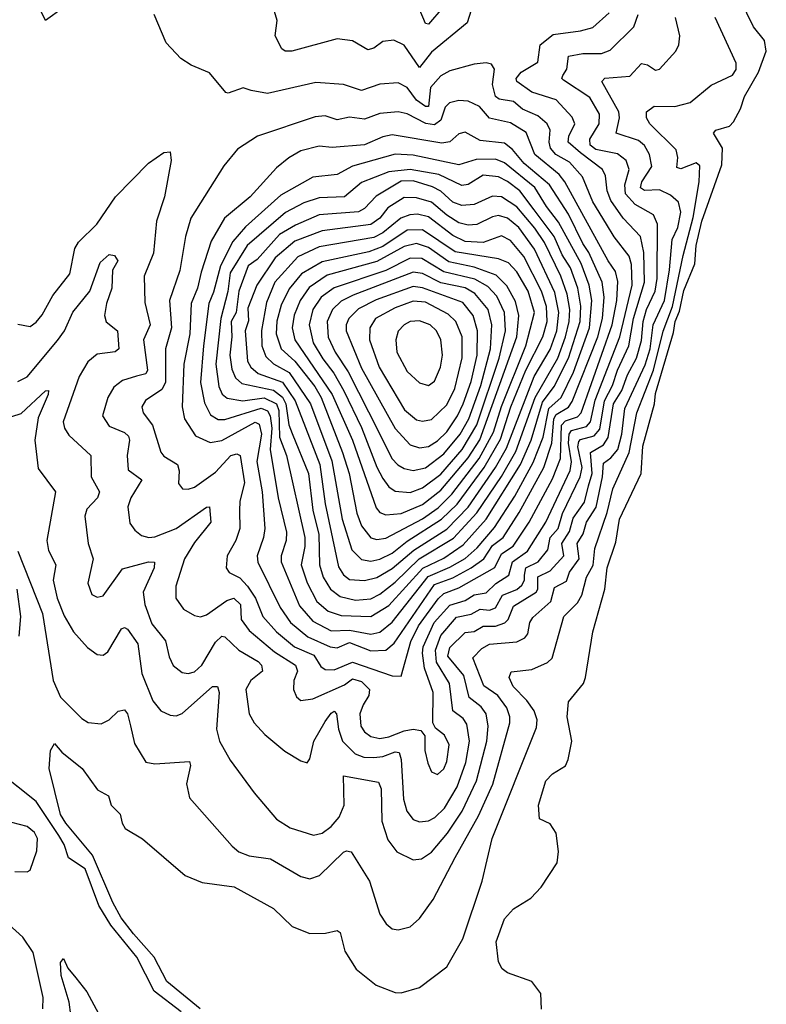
# Model space of a CAD drawing. Extents: x 1550320 to 1685906, y 509093 to 640511.
# Tile 454 of 532: x 1679251 to 1681706, y 584920 to 588158. Entities that reach past the tile are written whole.
import ezdxf

# ---------------------------------------------------------------- set-up
doc = ezdxf.new("R2010")
doc.units = 0

msp = doc.modelspace()

# ---------------------------------------------------------------- linework, layer by layer
at = {"layer": '0CON20XD'}
for points in [[(1680966.2, 584903.8), (1680964.4, 584955), (1680935.2, 584995.2), (1680855, 585023.3), (1680836.9, 585036.9), (1680825, 585060), (1680817.2, 585125), (1680845, 585200.6), (1680875, 585233.5), (1680931.6, 585268.4), (1680965, 585305.4), (1681018.4, 585385), (1681022.9, 585422.9), (1681015, 585482.5), (1680995, 585513.3), (1680960, 585530), (1680956.8, 585575), (1680980.5, 585655), (1681002.2, 585677.8), (1681045, 585704.2), (1681054.4, 585725), (1681066.2, 585785), (1681050.9, 585865), (1681055.4, 585914.6), (1681104.2, 585975), (1681111.7, 585995), (1681135.5, 586145), (1681175.1, 586285), (1681182.7, 586355), (1681210.8, 586439.2), (1681223, 586515), (1681294.6, 586665), (1681300, 586755), (1681338.4, 586895), (1681341, 586929), (1681401, 587129), (1681406.1, 587165), (1681420.6, 587199.4), (1681435, 587267.3), (1681470.8, 587355), (1681475.6, 587415), (1681493.7, 587495), (1681559.1, 587680.9), (1681561.5, 587735), (1681532.5, 587785), (1681540, 587795), (1681585, 587807.6), (1681597.9, 587822.1), (1681621, 587865), (1681633.8, 587905), (1681680.6, 587985), (1681705.8, 588054.2), (1681700, 588090), (1681663.3, 588135), (1681598.7, 588268.7)], [(1680750, 588235), (1680722.5, 588147.5), (1680605, 588051.2), (1680565, 588000.9), (1680515, 588073.8), (1680480.9, 588090.9), (1680445, 588086.1), (1680415, 588064.1), (1680395, 588058.6), (1680345, 588088.5), (1680295, 588095.4), (1680145, 588054.7), (1680124.1, 588054.1), (1680112.2, 588062.2), (1680091.1, 588105), (1680097.7, 588155), (1680088.9, 588185)], [(1679393.1, 588196.9), (1679335, 588155.7), (1679321.6, 588185)], [(1680641.6, 588198.4), (1680595, 588142.9), (1680585, 588145.6), (1680564.5, 588194.5)], [(1679225, 586852.7), (1679255, 586862.5), (1679335, 586937.8), (1679345, 586938.8), (1679344.4, 586925), (1679311.6, 586848.4), (1679300.5, 586775), (1679311.5, 586681.5), (1679367.9, 586605), (1679340.4, 586445), (1679345, 586411.9), (1679369.2, 586365), (1679361.2, 586315), (1679374, 586255), (1679396.9, 586196.9), (1679427.7, 586145), (1679473.4, 586093.4), (1679505, 586070.6), (1679525, 586068.6), (1679540.9, 586079.1), (1679585.5, 586154.5), (1679595, 586159.4), (1679605, 586153.8), (1679639.1, 586105), (1679652.6, 586007.4), (1679688.4, 585918.4), (1679714.8, 585884.8), (1679745, 585870.4), (1679765, 585868.9), (1679785, 585876.2), (1679885, 585965.3), (1679901.4, 585965), (1679906.1, 585945), (1679897.4, 585825), (1679908, 585785), (1679942.7, 585722.7), (1680022.2, 585615), (1680095, 585528.9), (1680140.1, 585500.1), (1680216.3, 585476.4), (1680245, 585482.4), (1680275, 585504.1), (1680301, 585535), (1680317.5, 585575), (1680315, 585670.8), (1680430.3, 585650.3), (1680439, 585629), (1680441.7, 585521.7), (1680461.1, 585461.1), (1680491, 585421), (1680544.7, 585394.7), (1680572.1, 585397.9), (1680605, 585420.3), (1680657.2, 585482.8), (1680705.2, 585555), (1680753, 585655), (1680786.9, 585785), (1680791.6, 585835), (1680784.6, 585874.6), (1680768.6, 585898.6), (1680728.4, 585928.4), (1680710.9, 586000.9), (1680658.5, 586065), (1680665, 586093.6), (1680715, 586142.6), (1680745, 586145.7), (1680775, 586163.4), (1680815, 586163.7), (1680845.5, 586174.4), (1680856.9, 586185), (1680875, 586229.3), (1680948.5, 586275), (1680954.4, 586285.6), (1680955, 586326), (1680994.5, 586345.5), (1681039.9, 586395), (1681033.5, 586435), (1681059, 586475), (1681071, 586519), (1681108.4, 586571.6), (1681121.4, 586625), (1681132.9, 586665), (1681128.2, 586735), (1681170.4, 586759.6), (1681186.2, 586783.8), (1681203.7, 586895), (1681231, 586939), (1681249.5, 586990.5), (1681278.7, 587045), (1681295, 587102.9), (1681300.6, 587165), (1681311.5, 587205), (1681340.7, 587265), (1681346.6, 587306.6), (1681347.9, 587485), (1681335, 587516.5), (1681275, 587550.5), (1681243.1, 587585), (1681240.6, 587615), (1681255.2, 587665), (1681245, 587695.3), (1681216.8, 587716.8), (1681145, 587731.6), (1681126.6, 587745), (1681126, 587765), (1681156.7, 587815), (1681157.7, 587847.7), (1681125, 587901.9), (1681039.3, 587959.3), (1681033.1, 587965), (1681036.3, 587975), (1681049.8, 587995), (1681055, 588038.5), (1681103, 588047), (1681163.4, 588046.6), (1681192.2, 588057.8), (1681270, 588135), (1681284.2, 588175)], [(1679245, 586967.8), (1679275, 586983.5), (1679375, 587103.3), (1679398.3, 587135), (1679425, 587196.1), (1679481.2, 587265), (1679515, 587360), (1679545, 587386.2), (1679562.2, 587382.2), (1679573.1, 587365), (1679556, 587334), (1679553.2, 587275), (1679535.6, 587225), (1679529, 587185), (1679535, 587163.8), (1679571.8, 587135), (1679576.5, 587075), (1679564.7, 587065.3), (1679505, 587057.9), (1679475, 587033.3), (1679445.7, 586985), (1679393.3, 586835), (1679397.5, 586815), (1679412.1, 586792.1), (1679484.4, 586725), (1679485.8, 586655), (1679513.3, 586605), (1679506, 586585), (1679471.8, 586548.2), (1679465.3, 586525), (1679475.5, 586435), (1679492.1, 586385), (1679474.5, 586305), (1679487.6, 586267.6), (1679505, 586258.5), (1679525, 586263.6), (1679588.3, 586351.7), (1679674.7, 586374.7), (1679693.5, 586373.5), (1679693.2, 586355), (1679657.1, 586275), (1679661.9, 586235), (1679685, 586171.2), (1679730.5, 586115), (1679742.2, 586062.2), (1679755, 586034.3), (1679785, 586011.2), (1679805, 586008), (1679825, 586013.1), (1679849.5, 586035), (1679895, 586110.4), (1679915, 586130.8), (1679925, 586128.5), (1679971.6, 586085), (1680035, 586047.1), (1680045.9, 586035), (1680049.6, 586015), (1680011.1, 585985), (1679994.2, 585955), (1680005.4, 585875), (1680021.8, 585845), (1680057.1, 585807.1), (1680122.7, 585752.7), (1680175, 585720), (1680195.8, 585714.2), (1680205, 585727.5), (1680217.8, 585785), (1680255, 585849.6), (1680275, 585877.2), (1680285, 585883.5), (1680292.7, 585875), (1680298.8, 585825), (1680312.3, 585785), (1680353.3, 585743.3), (1680382.5, 585732.5), (1680415, 585731.5), (1680445, 585735.1), (1680485, 585750.2), (1680498, 585748), (1680505.2, 585725.2), (1680512.2, 585595), (1680523.5, 585555), (1680545, 585527.7), (1680565, 585519.4), (1680595, 585523.4), (1680616.1, 585533.9), (1680647.4, 585565), (1680688.7, 585635), (1680717.9, 585715), (1680729.4, 585785), (1680721, 585841), (1680709.5, 585859.5), (1680674.8, 585885), (1680663.9, 585975), (1680621.8, 586045), (1680618.5, 586085), (1680635, 586133.1), (1680687.1, 586192.9), (1680735, 586202.8), (1680765, 586219.2), (1680795, 586215.7), (1680815, 586223.8), (1680838.2, 586265), (1680885, 586284.1), (1680902.1, 586297.9), (1680911.1, 586315), (1680910.9, 586330.9), (1680914.5, 586355.5), (1680955.4, 586374.6), (1680987.4, 586415), (1680995.4, 586454.6), (1681020.9, 586485), (1681035.5, 586534.5), (1681094, 586655), (1681099.8, 586685), (1681086.5, 586753.5), (1681089.6, 586770.4), (1681095, 586777.2), (1681140.1, 586789.9), (1681158.2, 586811.8), (1681173.3, 586905), (1681200.3, 586955), (1681216.4, 587005), (1681254.1, 587085.9), (1681268.8, 587175), (1681305.5, 587295), (1681302.8, 587392.8), (1681291.9, 587445), (1681234.9, 587504.9), (1681195, 587563.1), (1681183, 587595), (1681176.7, 587645), (1681167, 587665), (1681095, 587720.4), (1681054.1, 587755), (1681056, 587775), (1681076.2, 587815), (1681067.8, 587837.8), (1681014.6, 587895), (1680935, 587919.5), (1680885.3, 587955), (1680883.5, 587965), (1680899.7, 587985), (1680955, 588018.8), (1680962.6, 588075), (1681005, 588109.4), (1681095, 588121), (1681135, 588132.1), (1681189.4, 588180.6)], [(1679245, 586410), (1679325.1, 586205.1), (1679361.1, 585985), (1679385, 585929.4), (1679455, 585860), (1679476.3, 585846.3), (1679518.1, 585841.9), (1679545, 585855.6), (1679575, 585884.4), (1679595, 585888.6), (1679605.2, 585875.2), (1679614.6, 585835.4), (1679627.7, 585777.7), (1679665, 585715.7), (1679695, 585711.1), (1679808.8, 585718.8), (1679811.8, 585705), (1679799.1, 585645), (1679808.6, 585598.6), (1679949.4, 585439.4), (1679971.8, 585421.8), (1680005, 585408.6), (1680075, 585397.8), (1680175, 585340), (1680205, 585332.3), (1680236.3, 585343.7), (1680315, 585420), (1680325, 585424.4), (1680340.9, 585420.9), (1680400.4, 585325), (1680435, 585216.2), (1680455.7, 585185), (1680475, 585168.1), (1680495, 585164.4), (1680535, 585174.5), (1680565, 585202.2), (1680610, 585265), (1680682.9, 585402.9), (1680759.9, 585540.1), (1680806.2, 585643.8), (1680861.9, 585845), (1680862.4, 585865), (1680852.9, 585895), (1680823.2, 585935), (1680777, 585967), (1680741.1, 586058.9), (1680769.9, 586090.1), (1680795, 586103.8), (1680885, 586112.3), (1680911.3, 586125), (1680921.7, 586138.3), (1680928.3, 586175), (1680938, 586192), (1680996.8, 586245), (1681009.1, 586290.9), (1681048.6, 586311.4), (1681058.8, 586341.2), (1681090.2, 586385), (1681084.1, 586435), (1681103.1, 586466.9), (1681114.9, 586505), (1681145.9, 586555), (1681167.2, 586655), (1681170.5, 586699.5), (1681195, 586717), (1681217.2, 586745), (1681230.6, 586795), (1681240.2, 586879.8), (1681307.6, 587022.4), (1681323.4, 587075), (1681333.8, 587155), (1681370.7, 587235), (1681387.8, 587335), (1681396.5, 587435), (1681414.5, 587475), (1681424.5, 587525), (1681417.6, 587557.6), (1681390.4, 587580.4), (1681355, 587598), (1681305, 587596.1), (1681292.1, 587605), (1681296.2, 587625), (1681329.5, 587675), (1681321.6, 587715), (1681305, 587744.1), (1681285, 587761), (1681212.5, 587785), (1681222.7, 587835), (1681221.1, 587855), (1681164.7, 587955), (1681174.8, 587965.2), (1681257.5, 587972.5), (1681295, 588013.6), (1681315, 588010), (1681341.7, 587991.7), (1681355, 587995.6), (1681408.2, 588055), (1681417.7, 588075), (1681421.1, 588105), (1681406.9, 588165)], [(1679844.3, 584905), (1679734.5, 584994.5), (1679692.6, 585075), (1679625, 585151.5), (1679584.3, 585204.3), (1679557.4, 585255), (1679490.4, 585410.4), (1679402.8, 585515), (1679385, 585544.4), (1679347.5, 585695), (1679352, 585755), (1679365, 585777.5), (1679388.8, 585748.8), (1679455.7, 585695), (1679506.5, 585625), (1679542.9, 585605), (1679551.4, 585575), (1679581.4, 585545), (1679587.5, 585515), (1679597.8, 585497.8), (1679655, 585464.4), (1679795, 585343.1), (1679850.5, 585320.5), (1679956.2, 585306.2), (1680085, 585235.4), (1680146.2, 585176.2), (1680205, 585152.9), (1680256.2, 585153.8), (1680295, 585162), (1680305, 585156), (1680320, 585095), (1680357.5, 585035), (1680423, 584983), (1680485, 584958.2), (1680505, 584957.5), (1680565.4, 584974.6), (1680655, 585042.9), (1680707.7, 585135), (1680771.6, 585325), (1680803.9, 585465), (1680950.3, 585829.7), (1680952.5, 585855), (1680942.5, 585885), (1680918.8, 585918.8), (1680873.5, 585965), (1680860.3, 585995), (1680866.8, 586013.2), (1680935, 586021), (1680986.2, 586043.8), (1681001.9, 586058.1), (1681039.7, 586195), (1681085, 586240.7), (1681099.7, 586265), (1681114.8, 586325), (1681135.9, 586364.1), (1681141.5, 586418.5), (1681182.5, 586537.5), (1681201, 586615), (1681254.7, 586735), (1681279.9, 586865), (1681334.3, 587005), (1681366.6, 587133.4), (1681396.8, 587215), (1681432, 587382), (1681465, 587507.3), (1681484.8, 587625), (1681487.4, 587677.4), (1681475, 587687.1), (1681425, 587667.7), (1681411.9, 587671.9), (1681414.8, 587705), (1681409.6, 587729.6), (1681322.6, 587815), (1681311.9, 587835), (1681311.5, 587855), (1681336.6, 587873.4), (1681405, 587872.5), (1681455, 587885.3), (1681525, 587942.5), (1681595, 587975.8), (1681606.3, 587993.7), (1681606.7, 588015), (1681538, 588165)], [(1679936.1, 587916.1), (1679928.6, 587918.6), (1679875, 587983.3), (1679815, 588008), (1679780.9, 588030.9), (1679732.2, 588082.2), (1679693.1, 588175)], [(1679245, 587156.9), (1679285, 587149.5), (1679305, 587163.5), (1679325, 587187.8), (1679359.4, 587250.6), (1679415, 587321.9), (1679432.5, 587405), (1679443.7, 587426.3), (1679503.8, 587485), (1679565.5, 587575), (1679673.9, 587686.1), (1679725, 587721.4), (1679745, 587723.8), (1679748.2, 587695), (1679726.7, 587575), (1679700.2, 587495), (1679690.2, 587389.8), (1679659.7, 587315), (1679661.7, 587228.3), (1679680.2, 587155), (1679658.3, 587105), (1679670.5, 587005), (1679665, 586993.4), (1679635, 586985.5), (1679588.5, 586971.5), (1679560, 586950), (1679540.7, 586915), (1679522.9, 586855), (1679545, 586821.2), (1679595, 586800.8), (1679608.3, 586788.3), (1679612.2, 586775), (1679604.2, 586725), (1679607.6, 586677.6), (1679651.8, 586645), (1679616, 586585), (1679606.1, 586556.1), (1679612.6, 586502.6), (1679629, 586479), (1679651.1, 586461.1), (1679674.8, 586454.8), (1679695, 586457.3), (1679765, 586484.8), (1679865, 586554.5), (1679875, 586555.6), (1679879.6, 586505), (1679825, 586438.6), (1679792.9, 586385), (1679764, 586295), (1679763.9, 586255), (1679789.4, 586219.4), (1679825, 586198.2), (1679845, 586193.8), (1679865, 586200.6), (1679931.7, 586248.3), (1679955, 586255.2), (1679976.7, 586235), (1679978.8, 586185), (1680005, 586148.8), (1680088.5, 586078.5), (1680158.1, 586035), (1680164.2, 586015), (1680152.2, 585985), (1680151.5, 585955), (1680160.9, 585930.9), (1680175, 585919.5), (1680215, 585924.1), (1680319, 585971), (1680345, 585990.1), (1680375, 585981.9), (1680400.7, 585955), (1680398.9, 585935), (1680379.6, 585905), (1680369.2, 585875), (1680372.6, 585835), (1680385, 585815.4), (1680405, 585801), (1680435, 585794.1), (1680465, 585799.2), (1680515, 585819.7), (1680545, 585824.8), (1680570.1, 585820.1), (1680582.8, 585802.8), (1680583.3, 585755), (1680592.4, 585712.4), (1680605, 585684.2), (1680625, 585675.6), (1680645, 585694.5), (1680655, 585718.1), (1680663, 585773), (1680647.3, 585805), (1680618.3, 585828.3), (1680609.3, 585845), (1680610, 585945), (1680581.7, 586025), (1680574.9, 586075.1), (1680577.6, 586095), (1680614.1, 586175.9), (1680665, 586233), (1680715, 586247.8), (1680745, 586266.2), (1680785, 586272.9), (1680816.7, 586303.3), (1680859.1, 586330.9), (1680870.7, 586375), (1680920.1, 586409.9), (1680980.5, 586505), (1681061.3, 586675), (1681065.6, 586704.4), (1681054.9, 586765), (1681057.6, 586795), (1681065, 586807), (1681115, 586820.1), (1681128.2, 586835), (1681142.8, 586907.2), (1681224.5, 587115), (1681264.5, 587285), (1681262.4, 587352.4), (1681255, 587380.8), (1681205, 587443.8), (1681180.4, 587485), (1681135, 587558.8), (1681101.7, 587641.7), (1681059.1, 587689.1), (1681013.9, 587715), (1680996.1, 587735), (1680991.5, 587755), (1680995.2, 587795), (1680985.1, 587815.1), (1680955, 587842), (1680903.6, 587863.6), (1680875, 587889), (1680826.9, 587896.9), (1680815.3, 587905.3), (1680805.4, 587945), (1680812.2, 587995), (1680802.1, 588012.1), (1680785, 588016.4), (1680745, 588012.3), (1680665, 587989.4), (1680635, 587973.2), (1680601.6, 587935), (1680595, 587872.3), (1680585, 587872.8), (1680555, 587893.8), (1680525, 587934.7), (1680495, 587950.3), (1680435, 587945.8), (1680375, 587925.3), (1680315.4, 587944.6), (1680225, 587951.9), (1680065, 587915.3), (1680012, 587925), (1679985, 587934.4), (1679936.1, 587916.1)], [(1680505, 585999.2), (1680536.5, 586113.5), (1680562.4, 586165), (1680626.5, 586253.5), (1680645, 586270.5), (1680695, 586289.2), (1680813.2, 586356.8), (1680835, 586401.8), (1680873.3, 586426.7), (1680926.5, 586505), (1681002.3, 586647.7), (1681028.8, 586715), (1681031.8, 586825), (1681045, 586838.8), (1681085, 586851.5), (1681096.7, 586865), (1681199.3, 587155), (1681214.5, 587235), (1681217.4, 587297.4), (1681210.2, 587330.2), (1681186.3, 587365), (1681043.6, 587625), (1681025, 587648.6), (1680944.2, 587715), (1680916.6, 587786.6), (1680865, 587818.5), (1680795, 587833.7), (1680762.3, 587872.3), (1680725, 587889.8), (1680695, 587892.7), (1680663.6, 587885), (1680650.1, 587869.9), (1680635, 587827.1), (1680615, 587812.4), (1680586.2, 587816.2), (1680525, 587847.9), (1680495, 587855.2), (1680435, 587849), (1680385, 587830.4), (1680335, 587837.7), (1680295, 587828.4), (1680255, 587841.7), (1680221.8, 587838.2), (1680032.9, 587775), (1679967.3, 587732.7), (1679922.4, 587677.6), (1679813.2, 587505), (1679795.7, 587445), (1679776.7, 587333.3), (1679743.7, 587235), (1679749.5, 587145), (1679730.4, 587075), (1679729.9, 586965), (1679717.7, 586942.3), (1679664.4, 586905.6), (1679652.8, 586885), (1679656.9, 586865), (1679687.2, 586825), (1679715.3, 586735.3), (1679725, 586722.9), (1679769.2, 586695), (1679775.3, 586674.7), (1679772.5, 586632.5), (1679785.6, 586615.6), (1679805, 586613.6), (1679825, 586620.4), (1679895, 586670.2), (1679945, 586724.8), (1679965, 586730), (1679975.2, 586725.2), (1679990.4, 586635), (1679974.3, 586575), (1679973.2, 586543.2), (1679974.2, 586485), (1679961.1, 586445), (1679932.7, 586395), (1679930, 586355), (1679939.4, 586339.4), (1679975, 586322), (1679999.4, 586295), (1680026.4, 586255), (1680050.6, 586195), (1680095.2, 586145), (1680154.3, 586095), (1680217.8, 586067.8), (1680240.5, 586030.5), (1680255, 586020.7), (1680285, 586020.2), (1680345, 586044.8), (1680475, 586000.3), (1680505, 585999.2)], [(1680405, 586082.6), (1680455, 586084.8), (1680482.6, 586107.4), (1680615, 586300.8), (1680675, 586322.5), (1680735.8, 586355), (1680777.3, 586385), (1680805, 586428.6), (1680840, 586455), (1680892.8, 586537.2), (1680974.3, 586685.7), (1681000.4, 586765), (1681006.9, 586845), (1681015, 586860), (1681055, 586883.8), (1681067.7, 586902.3), (1681151.5, 587115), (1681167.2, 587175), (1681172.7, 587245), (1681166.1, 587295), (1681122.1, 587392.1), (1681102.4, 587422.4), (1681055, 587518.3), (1680992.6, 587615), (1680910, 587685), (1680871.4, 587731.4), (1680845, 587751.7), (1680765, 587761), (1680715, 587788.1), (1680695, 587782.2), (1680665, 587756.3), (1680638.3, 587751.7), (1680475, 587779.7), (1680445, 587773.1), (1680385, 587746.6), (1680278, 587738), (1680235, 587742.5), (1680175, 587726.3), (1680136, 587704), (1680095, 587671.1), (1680008.2, 587575), (1679923.8, 587505), (1679879.9, 587430.1), (1679847.5, 587327.5), (1679835.5, 587275), (1679814.8, 587225), (1679809.6, 587125), (1679790.1, 587025), (1679784.8, 586885), (1679792.9, 586845), (1679829.3, 586789.3), (1679877.1, 586767.1), (1679915, 586774.1), (1680025, 586834.8), (1680038, 586828), (1680046.1, 586795), (1680030, 586705), (1680047.8, 586605), (1680057.1, 586485), (1680052.9, 586455), (1680031.7, 586395), (1680033.5, 586373.5), (1680107, 586225), (1680141.6, 586175), (1680197.9, 586128), (1680271.1, 586095), (1680295, 586092.7), (1680335, 586109.3), (1680405, 586082.6)], [(1680405, 586136.9), (1680435, 586144.1), (1680475, 586176.3), (1680593.6, 586326.4), (1680665, 586357), (1680715, 586386.1), (1680755, 586420.9), (1680812.2, 586487.8), (1680878.6, 586591.4), (1680938.7, 586701.3), (1680971.7, 586785), (1680991.2, 586878.8), (1681031.1, 586915), (1681071.7, 586998.3), (1681124.7, 587145), (1681132.2, 587235), (1681123.4, 587285), (1681096.5, 587356.5), (1681022.5, 587492.6), (1680983.2, 587543.2), (1680945, 587606.3), (1680845, 587687.6), (1680815, 587699.6), (1680752.1, 587697.9), (1680695, 587680.5), (1680545, 587712.7), (1680485, 587715.4), (1680345, 587676.7), (1680295, 587648.6), (1680215, 587640), (1680108.9, 587581.1), (1679992.7, 587477.3), (1679952, 587428), (1679911.3, 587348.7), (1679888.3, 587261.7), (1679872.1, 587225), (1679854.9, 587085), (1679844.9, 586965.1), (1679858, 586898), (1679878.6, 586858.6), (1679903.1, 586843.1), (1679925, 586842.6), (1680045, 586880.5), (1680065, 586871.4), (1680074.7, 586855), (1680079.3, 586815), (1680074.7, 586744.7), (1680100.8, 586585), (1680127.9, 586472.1), (1680127.4, 586445), (1680110.8, 586395), (1680110, 586375), (1680170.4, 586230.4), (1680215, 586179.8), (1680275, 586148.3), (1680335, 586150.8), (1680405, 586136.9)], [(1680405, 586194.9), (1680465, 586231.2), (1680576.2, 586353.8), (1680645, 586386.6), (1680708.6, 586431.4), (1680785.1, 586514.9), (1680897, 586695), (1680932.5, 586775), (1680969.8, 586900.2), (1681008.7, 586951.3), (1681055.6, 587045), (1681093.7, 587165), (1681095.8, 587215.8), (1681086.4, 587275), (1681061.9, 587341.9), (1681034.7, 587385), (1681008.2, 587445), (1680942.4, 587532.4), (1680895, 587594.9), (1680855, 587626.4), (1680825, 587641), (1680775, 587646.7), (1680725, 587615.9), (1680705, 587613.2), (1680629.1, 587649.1), (1680534.9, 587665.1), (1680465, 587657.9), (1680375, 587623), (1680319.1, 587575), (1680235, 587572.4), (1680184.5, 587555.5), (1680125, 587524.2), (1679998.3, 587415), (1679942.7, 587325), (1679935.6, 587264.4), (1679912.5, 587175), (1679895.1, 587025), (1679905, 586951.8), (1679916.9, 586926.9), (1679933.3, 586913.3), (1679984.6, 586904.6), (1680055, 586914.4), (1680095.5, 586895), (1680102.3, 586872.3), (1680104.9, 586785), (1680128, 586725), (1680188.4, 586455), (1680188.6, 586425), (1680176.6, 586365), (1680195.5, 586305.5), (1680228.3, 586245), (1680265, 586213.3), (1680308.2, 586198.2), (1680405, 586194.9)], [(1680355, 586248.8), (1680405, 586253.4), (1680435, 586268.3), (1680485, 586307.6), (1680564.7, 586385.3), (1680676.7, 586453.3), (1680754.3, 586535.7), (1680835, 586655.8), (1680881.7, 586738.3), (1680946, 586915), (1681019.8, 587045), (1681045.4, 587115), (1681057.9, 587165), (1681060, 587205), (1681051.4, 587255), (1681030, 587315), (1680976.2, 587425), (1680945, 587472.7), (1680885, 587542.7), (1680834.8, 587575.2), (1680805, 587577.7), (1680745, 587550.7), (1680705, 587546.6), (1680675, 587558.4), (1680635, 587593.7), (1680608.2, 587608.2), (1680545, 587627.7), (1680505, 587626.6), (1680422.4, 587577.6), (1680385, 587536.7), (1680365, 587525.8), (1680235, 587516.4), (1680157.2, 587482.8), (1680105, 587451.5), (1680031.2, 587368.8), (1680002, 587348), (1679971.6, 587265), (1679962.7, 587195), (1679946.4, 587165), (1679948.7, 587115), (1679942.2, 587055), (1679948.3, 587008.3), (1679960.7, 586980.7), (1679981.4, 586961.4), (1680085, 586939.8), (1680115, 586916.8), (1680126.2, 586895), (1680136.1, 586826.1), (1680146.6, 586796.6), (1680200.3, 586665), (1680214.9, 586545), (1680233.8, 586465), (1680236, 586365), (1680248.1, 586325), (1680272.7, 586285), (1680305, 586260.5), (1680355, 586248.8)], [(1680385, 586314.1), (1680425, 586323.7), (1680475, 586352.8), (1680547, 586413), (1680655, 586482.1), (1680725.8, 586555), (1680815.1, 586685), (1680851, 586749), (1680942.5, 586985), (1680995, 587073.1), (1681016.5, 587135), (1681023.8, 587195), (1681010.7, 587260.7), (1680943.6, 587403.6), (1680891.7, 587475), (1680855, 587505.2), (1680825, 587513.5), (1680805, 587509.8), (1680753.9, 587483.9), (1680725, 587481.9), (1680695, 587489.9), (1680655, 587514.6), (1680605, 587558), (1680555, 587572.5), (1680515, 587573.6), (1680461, 587539), (1680435, 587504.8), (1680405.6, 587484.4), (1680245, 587463.4), (1680155, 587429.6), (1680090.4, 587375), (1680030.2, 587285), (1680000.8, 587209.2), (1680002.9, 587167.1), (1679992.3, 587135), (1679999.7, 587035), (1680011.2, 587015), (1680034.7, 586994.7), (1680115, 586965.6), (1680156.2, 586905), (1680237.8, 586695), (1680255, 586566), (1680298.7, 586358.7), (1680315, 586332.5), (1680335, 586316.5), (1680385, 586314.1)], [(1680405, 586377), (1680435, 586383.7), (1680475, 586403.8), (1680525, 586442.9), (1680638.1, 586515), (1680689.3, 586565), (1680777.5, 586685), (1680831.5, 586778.5), (1680865.4, 586884.6), (1680915.3, 587005), (1680970.7, 587115), (1680985.1, 587165), (1680983.5, 587215), (1680966.8, 587265), (1680908.9, 587378.9), (1680865, 587432.2), (1680835, 587447.6), (1680775.1, 587424.9), (1680715, 587428.9), (1680675, 587448.8), (1680595, 587509.9), (1680558.5, 587518.5), (1680533.3, 587516.7), (1680504.2, 587505.8), (1680445, 587457), (1680415, 587441.9), (1680235, 587410.9), (1680165, 587378.4), (1680089.3, 587295), (1680061.8, 587228.2), (1680045.4, 587135.4), (1680046.8, 587085), (1680060.4, 587050.4), (1680085, 587026.1), (1680137.2, 586997.2), (1680206.7, 586895), (1680277.3, 586707.3), (1680310.6, 586515), (1680343.1, 586415), (1680375, 586382.2), (1680405, 586377)], [(1680425, 586448), (1680455, 586452.4), (1680575, 586516.6), (1680627.2, 586552.8), (1680672.2, 586597.8), (1680761.3, 586715), (1680808.3, 586801.7), (1680835, 586886), (1680914.9, 587085.1), (1680943.4, 587195), (1680922.4, 587265), (1680885, 587328.9), (1680858.1, 587358.1), (1680825, 587372), (1680682.5, 587395), (1680575, 587467.3), (1680525, 587465.6), (1680445, 587412.4), (1680398.5, 587395), (1680245, 587361.6), (1680177.5, 587322.5), (1680136.7, 587273.3), (1680110.5, 587219.5), (1680096.4, 587166.4), (1680094.3, 587125), (1680110.6, 587075), (1680155.6, 587035), (1680221.5, 586951.5), (1680241.6, 586915), (1680312.7, 586735), (1680333.7, 586665), (1680359.1, 586535), (1680375, 586493.2), (1680405, 586454.3), (1680425, 586448)], [(1680455, 586529.3), (1680505, 586534.5), (1680575, 586564.1), (1680635, 586610.3), (1680725, 586717.2), (1680763.9, 586776.1), (1680885.1, 587114.9), (1680891.7, 587185), (1680880.7, 587230.7), (1680852.7, 587282.7), (1680817.5, 587317.5), (1680745, 587344.1), (1680661.4, 587361.4), (1680595, 587408.8), (1680555, 587422.3), (1680515, 587412.5), (1680425, 587362.5), (1680262.2, 587317.8), (1680202.3, 587277.7), (1680172.6, 587235), (1680153.2, 587186.8), (1680147.1, 587145), (1680155.7, 587105), (1680278.5, 586925), (1680344.8, 586774.8), (1680422.4, 586552.4), (1680435, 586537.5), (1680455, 586529.3)], [(1680535, 586603.5), (1680575, 586618.1), (1680635, 586663.7), (1680705.3, 586744.7), (1680754.2, 586825.8), (1680827.8, 587045), (1680848, 587135), (1680844.7, 587194.7), (1680819.2, 587249.2), (1680790.3, 587280.3), (1680747.5, 587305), (1680645, 587328.6), (1680572.5, 587372.5), (1680535, 587374.1), (1680455, 587332.8), (1680285, 587275.7), (1680242.4, 587245), (1680215.1, 587204.9), (1680202.6, 587155), (1680215.4, 587095), (1680247.4, 587042.6), (1680284.1, 586995), (1680316.9, 586936.9), (1680375, 586816.5), (1680425, 586686.7), (1680445, 586649.4), (1680465, 586622.1), (1680485, 586607), (1680535, 586603.5)], [(1680544.8, 586675.2), (1680585, 586684.5), (1680645, 586730.1), (1680699.3, 586795), (1680727.3, 586845), (1680767, 586955), (1680798.3, 587075), (1680803.4, 587155), (1680791.7, 587205), (1680747.7, 587257.7), (1680715, 587275.9), (1680635, 587292.9), (1680575, 587322.8), (1680545, 587327.2), (1680347.5, 587252.5), (1680308, 587232), (1680279.6, 587205), (1680261.2, 587165), (1680265, 587113.8), (1680288.5, 587065), (1680330.4, 587000.4), (1680431.6, 586801.6), (1680474.5, 586715), (1680493.7, 586693.7), (1680515, 586681.6), (1680544.8, 586675.2)], [(1680565, 586750.4), (1680595, 586754.1), (1680625, 586772.8), (1680655, 586802.9), (1680690.2, 586855), (1680708.9, 586895), (1680735, 586968.2), (1680754.9, 587055.1), (1680756.1, 587135), (1680741.9, 587185), (1680707.9, 587227.9), (1680575, 587276.2), (1680545, 587280.2), (1680423.2, 587236.8), (1680365, 587207), (1680333.1, 587175), (1680324.4, 587155), (1680324.1, 587135), (1680375, 587011.6), (1680485, 586813.3), (1680535, 586759.8), (1680565, 586750.4)], [(1680575, 586837.5), (1680605, 586842.6), (1680655, 586891.1), (1680681.1, 586945), (1680705.8, 587045.8), (1680706.1, 587115), (1680685.2, 587165), (1680659.8, 587189.8), (1680585, 587228.6), (1680545, 587231.8), (1680485, 587210.7), (1680420.3, 587175), (1680402, 587145), (1680401.1, 587105), (1680433, 587015), (1680516.5, 586875), (1680555, 586841.6), (1680575, 586837.5)], [(1680595, 586954.6), (1680615, 586969.5), (1680634.8, 587015.2), (1680640.7, 587055), (1680635.2, 587105), (1680621.1, 587135), (1680600.8, 587155), (1680565, 587168), (1680535, 587165.2), (1680514.6, 587155), (1680495, 587133.1), (1680487.5, 587105), (1680491, 587065), (1680525, 587001.5), (1680565, 586963.5), (1680595, 586954.6)], [(1679249.1, 586130.9), (1679254.2, 586195), (1679242, 586285)], [(1679781.3, 584895), (1679692.5, 584962.5), (1679635.8, 585075), (1679550.6, 585180.6), (1679511.2, 585245), (1679465.4, 585365), (1679411.3, 585401.3), (1679396.5, 585445), (1679378.8, 585475), (1679305, 585586.6), (1679180, 585685)], [(1679235, 585356.5), (1679275, 585355.8), (1679285, 585361.2), (1679306.6, 585425), (1679308.7, 585465), (1679299.1, 585485), (1679275, 585504.5), (1679225, 585517.5)], [(1679326.2, 584905), (1679327.3, 584942.7), (1679295, 585090), (1679260.8, 585140.8), (1679215, 585182.7)], [(1679418.9, 584885), (1679413.3, 584926.7), (1679387.1, 585015), (1679385, 585057.5), (1679395, 585070), (1679408.8, 585038.8), (1679435, 585006.9), (1679470.9, 584960.9), (1679517.9, 584875)]]:
    msp.add_lwpolyline(points, dxfattribs=at)

doc.saveas('drawing.dxf')
